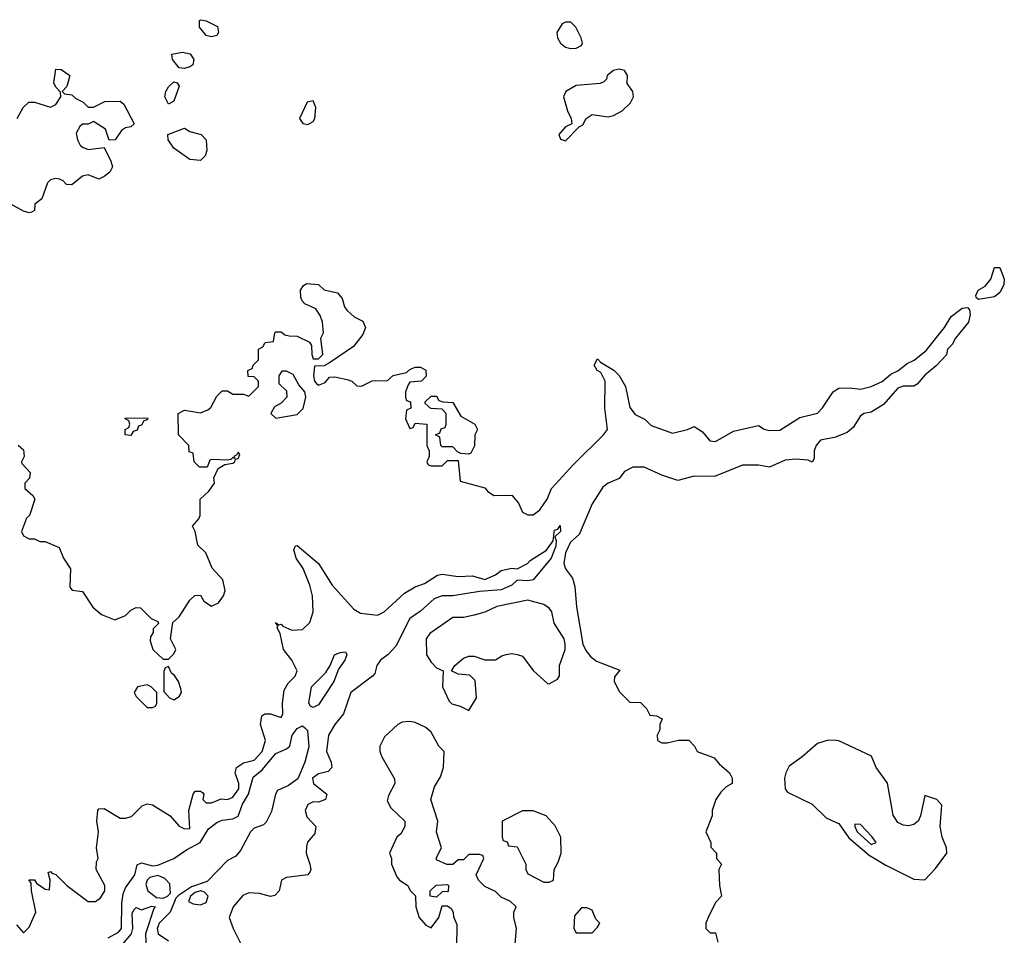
# Model space of a CAD drawing. Header units: inches. Extents: x 2380053 to 2584298, y 380219 to 546618.
# Tile 368 of 656: x 2546955 to 2550627, y 403324 to 406738. Entities that reach past the tile are written whole.
import ezdxf

# ---------------------------------------------------------------- set-up
doc = ezdxf.new("R2010")
doc.units = ezdxf.units.IN
doc.header["$MEASUREMENT"] = 0
doc.layers.add('C5440', color=7, linetype='Continuous')
doc.layers.add('C5450', color=7, linetype='Continuous')

msp = doc.modelspace()

# ---------------------------------------------------------------- linework, layer by layer
at = {"layer": 'C5440', "color": 2}
for points, elevation in [([(2547670, 406674), (2547650, 406679), (2547626, 406710), (2547625.6, 406734.4), (2547630, 406738), (2547650, 406734), (2547693.2, 406713.2), (2547696.3, 406690), (2547690, 406679)], 26), ([(2549010, 406728.7), (2548990, 406728.7), (2548978, 406722), (2548958, 406690), (2548961, 406670), (2548971.3, 406650), (2548990, 406636), (2549010, 406631), (2549030, 406631.3), (2549050, 406642), (2549054, 406650), (2549049, 406670), (2549028.7, 406710)], 30), ([(2547570, 406556), (2547550, 406559), (2547525.2, 406590), (2547522, 406610), (2547562.9, 406617.1), (2547590.4, 406610.4), (2547604, 406590), (2547601, 406570), (2547590, 406562.7)], 26), ([(2549190, 406554), (2549170, 406549), (2549146, 406530), (2549143.6, 406516.4), (2549134, 406506), (2549119.8, 406500.2), (2549030, 406493.2), (2548991.3, 406470), (2548982.8, 406450), (2548998, 406398), (2549012, 406370), (2549014, 406350), (2548990, 406338), (2548966, 406310), (2548972, 406292), (2548990, 406286), (2549042, 406338), (2549054.6, 406345.4), (2549068, 406370), (2549090, 406384.7), (2549150, 406376), (2549170, 406380.7), (2549201.5, 406398.5), (2549232.5, 406427.5), (2549244, 406450), (2549242, 406470), (2549220.4, 406500.4), (2549222, 406530), (2549210, 406548)], 30), ([(2547510, 406422.7), (2547496.2, 406450), (2547499.6, 406470), (2547510, 406487.3), (2547530, 406506.8), (2547542, 406502), (2547550.3, 406490), (2547530, 406434)], 26), ([(2548050, 406435.3), (2548027.3, 406430), (2547998, 406370), (2548011.2, 406351.1), (2548030, 406346.8), (2548050, 406358), (2548056, 406370), (2548059.3, 406410)], 30), ([(2547630, 406213.2), (2547590, 406217.2), (2547530, 406259), (2547509, 406290), (2547508, 406310), (2547570, 406333.4), (2547590, 406320.7), (2547631.3, 406310), (2547650.7, 406290), (2547653.4, 406250), (2547646.8, 406230)], 26), ([(2547950, 405428), (2547932.7, 405427.3), (2547922, 405410), (2547922, 405382), (2547950, 405354), (2547951, 405330), (2547930, 405308), (2547905.4, 405294.6), (2547892, 405270), (2547910, 405252), (2547990, 405266), (2548011.8, 405288.2), (2548022.7, 405330), (2548019, 405350), (2547996.5, 405376.5), (2547974.6, 405414.6)], 26), ([(2548630, 405118), (2548600.4, 405120.4), (2548587.3, 405127.3), (2548570, 405146), (2548530, 405146), (2548526, 405150), (2548522, 405182), (2548506, 405190), (2548522, 405198), (2548527.3, 405212.7), (2548542, 405218), (2548546, 405230), (2548546, 405270), (2548530, 405286), (2548488.4, 405288.4), (2548467.3, 405307.3), (2548467.3, 405312.7), (2548490, 405334), (2548510, 405334), (2548518, 405318), (2548532.7, 405312.7), (2548570.9, 405310.9), (2548599.6, 405259.6), (2548652, 405230), (2548662, 405210), (2548652, 405190), (2548651.2, 405148.9), (2548638, 405122)], 26), ([(2547370, 405188), (2547348, 405190), (2547348, 405210), (2547362, 405218), (2547366, 405230), (2547362, 405242), (2547348, 405250), (2547350, 405254), (2547432.7, 405252.7), (2547430, 405246), (2547418, 405242), (2547410, 405226), (2547398, 405222), (2547392.7, 405207.3), (2547378, 405202)], 26), ([(2548850, 404574), (2548734, 404550), (2548690, 404529.2), (2548650, 404517.2), (2548610, 404508.7), (2548570, 404508.7), (2548484.7, 404450), (2548471.3, 404430), (2548472, 404370), (2548490, 404342), (2548510, 404322), (2548534, 404310), (2548532, 404250), (2548556.9, 404196.9), (2548566.8, 404186.8), (2548598, 404178), (2548630, 404162), (2548659, 404210), (2548653.6, 404273.6), (2548634, 404294), (2548590, 404298), (2548566, 404310), (2548578, 404330), (2548610, 404358), (2548630, 404364.7), (2548650, 404364.7), (2548690, 404351.3), (2548730, 404351.3), (2548753.6, 404366.4), (2548769.2, 404370.8), (2548790, 404374.8), (2548810, 404371), (2548830, 404364.7), (2548870, 404312), (2548923.6, 404263.6), (2548930, 404262), (2548960.4, 404279.6), (2548968.4, 404291.6), (2548968.7, 404330), (2548988.7, 404390), (2548989, 404410), (2548985.2, 404430), (2548947.8, 404487.8), (2548939.3, 404530), (2548930, 404544), (2548910, 404557.2)], 26), ([(2548050, 404173.2), (2548039, 404179), (2548033.2, 404190), (2548043.7, 404250), (2548096.4, 404303.6), (2548113.2, 404330), (2548129.6, 404370.4), (2548150, 404379.1), (2548170, 404381), (2548175.5, 404370), (2548167.7, 404350), (2548143.8, 404316.2), (2548126.4, 404270), (2548070, 404184)], 18), ([(2547510, 404326), (2547498, 404322), (2547492.7, 404307.3), (2547492.7, 404232.7), (2547514, 404210), (2547530, 404202), (2547550, 404214), (2547558, 404230), (2547556.4, 404243.6), (2547548, 404270), (2547532.9, 404292.9), (2547521.2, 404301.2)], 26), ([(2547430, 404258), (2547394, 404250), (2547382, 404230), (2547390, 404214), (2547430, 404174), (2547450, 404174), (2547462, 404178), (2547466, 404190), (2547466, 404230), (2547446, 404250)], 26), ([(2548870, 403788), (2548830, 403788), (2548754, 403750), (2548754, 403690), (2548758, 403678), (2548772.7, 403672.7), (2548778, 403658), (2548810, 403654), (2548842, 403590), (2548842, 403570), (2548850, 403554), (2548910, 403522), (2548930, 403522), (2548946, 403530), (2548948, 403570), (2548963.1, 403596.9), (2548974, 403630), (2548972.7, 403690), (2548952.5, 403732.5), (2548918, 403770)], 26), ([(2547470, 403546.8), (2547439.9, 403540.1), (2547430.2, 403529.8), (2547426, 403514), (2547433.1, 403490), (2547465.7, 403465.7), (2547490, 403462.4), (2547506.9, 403470), (2547518.1, 403481.9), (2547515.6, 403515.6), (2547496.3, 403536.4), (2547482.8, 403542.8)], 18), ([(2548510, 403466), (2548486, 403470), (2548486, 403490), (2548508.4, 403511.6), (2548550, 403514), (2548554, 403510), (2548552.7, 403487.3), (2548530, 403486)], 26), ([(2547630.5, 403490.5), (2547610, 403483.5), (2547592, 403470), (2547584.9, 403450), (2547601.5, 403441.5), (2547630, 403438.3), (2547650, 403446.4), (2547658, 403470), (2547644.9, 403484.9)], 22), ([(2549070, 403426), (2549050, 403426), (2549023.6, 403396.4), (2549022, 403350), (2549030, 403334), (2549090, 403334), (2549110, 403354), (2549118, 403370), (2549104, 403384), (2549090, 403418)], 26)]:
    msp.add_lwpolyline(points, close=True, dxfattribs=dict(at, elevation=elevation))
for points, elevation in [([(2546946, 406370), (2546968, 406410), (2546989.2, 406430.8), (2547010.9, 406430.9), (2547070, 406412), (2547090, 406422), (2547108, 406450), (2547107.3, 406467.3), (2547090, 406486), (2547083.1, 406503.1), (2547090, 406554), (2547110, 406552), (2547142, 406530), (2547131.3, 406488.7), (2547114, 406470), (2547122, 406462), (2547150, 406458), (2547164.5, 406444.5), (2547192, 406430), (2547210, 406412), (2547230, 406412), (2547272.7, 406432.7), (2547330, 406434), (2547343.6, 406423.6), (2547382, 406350), (2547370, 406338), (2547350, 406335.3), (2547334.8, 406325.2), (2547311.3, 406290), (2547288.8, 406288.9), (2547275.3, 406330), (2547230, 406358), (2547210, 406348.7), (2547190, 406348), (2547179.6, 406340.4), (2547165.4, 406314.6), (2547171, 406290), (2547181, 406270), (2547190, 406262.8), (2547210, 406254), (2547270, 406262), (2547295.5, 406210), (2547300.7, 406190), (2547291, 406170), (2547270, 406153.2), (2547250, 406144), (2547210, 406159), (2547190, 406154), (2547150, 406122), (2547130, 406124), (2547117.2, 406137.2), (2547103.3, 406143.3), (2547090, 406145.6), (2547070, 406140.7), (2547059.3, 406130), (2547038, 406070), (2547012, 406050), (2547010, 406026), (2546999.6, 406020.4), (2546990, 406018), (2546970, 406024), (2546922, 406050)], 26), ([(2546950, 405152), (2546970, 405134), (2546972, 405110), (2546962, 405090), (2546963.6, 405083.6), (2546994, 405050), (2546991.6, 405028.4), (2546974, 405010), (2546974, 404990), (2547003.6, 404963.6), (2547011.3, 404950), (2546992, 404890), (2546981, 404879), (2546962, 404830), (2546970, 404814), (2546990, 404802), (2547010, 404802), (2547030, 404792), (2547050, 404792), (2547102, 404770), (2547118, 404730), (2547144.7, 404690), (2547142.8, 404622.8), (2547151.3, 404611.3), (2547190, 404606), (2547228, 404548), (2547260.7, 404520.7), (2547310, 404501), (2547350, 404516), (2547370, 404536), (2547390, 404546), (2547405.4, 404545.4), (2547445.4, 404505.4), (2547470, 404494), (2547472.7, 404487.3), (2547452.7, 404467.3), (2547452.7, 404452.7), (2547442.8, 404437.2), (2547442, 404422), (2547452, 404390), (2547490, 404354), (2547510, 404354), (2547530, 404374), (2547538, 404390), (2547518, 404430), (2547526, 404490), (2547550, 404512), (2547590, 404574), (2547608.4, 404591.6), (2547630, 404592), (2547642, 404570), (2547670, 404551.3), (2547696.5, 404563.5), (2547715.3, 404590), (2547721.2, 404610), (2547712.3, 404650), (2547673.3, 404693.3), (2547649.3, 404750), (2547619.1, 404779.1), (2547609.7, 404829.7), (2547599, 404850), (2547623.1, 404876.9), (2547628.7, 404890), (2547628.7, 404950), (2547660.2, 404979.8), (2547682, 405010), (2547679, 405030), (2547695.3, 405064.7), (2547720.4, 405079.6), (2547750, 405084.7), (2547758, 405090), (2547760.4, 405099.6), (2547770, 405102), (2547776.4, 405116.4), (2547770, 405126), (2547764.7, 405115.3), (2547754, 405110), (2547758, 405102), (2547750, 405106), (2547742, 405098), (2547730, 405095.3), (2547670, 405098), (2547664.7, 405095.3), (2547654, 405070), (2547626, 405070), (2547606, 405090), (2547602, 405122), (2547587.3, 405127.3), (2547586, 405150), (2547548, 405190), (2547546, 405270), (2547570, 405282), (2547630, 405272), (2547656.4, 405283.6), (2547668.4, 405291.6), (2547690, 405334), (2547710, 405354), (2547730, 405354), (2547750, 405342), (2547790, 405342), (2547810, 405334), (2547846, 405370), (2547846, 405390), (2547830, 405406), (2547807.3, 405407.3), (2547806, 405430), (2547822, 405438), (2547826, 405450), (2547846, 405470), (2547846, 405510), (2547862, 405518), (2547870, 405534), (2547902, 405538), (2547906, 405570), (2547910, 405574), (2547930, 405574), (2547943.6, 405563.6), (2547959.6, 405559.6), (2547990, 405558), (2548035.3, 405535.3), (2548043.6, 405523.6), (2548044.7, 405490), (2548050, 405474), (2548070, 405474), (2548086, 405490), (2548078, 405550), (2548088.7, 405570), (2548084, 405610), (2548075.5, 405635.5), (2548059.5, 405659.5), (2548019, 405679), (2548008, 405690), (2548003.1, 405703.1), (2548002, 405730), (2548013.6, 405746.4), (2548026, 405754), (2548070, 405750.8), (2548090.9, 405730.9), (2548139.8, 405719.8), (2548158, 405698), (2548166.8, 405666.8), (2548175.3, 405655.3), (2548202, 405630), (2548234.4, 405614.4), (2548244.7, 405590), (2548235.3, 405564.7), (2548199.9, 405520.1), (2548110, 405458), (2548090, 405448), (2548054, 405446), (2548051, 405410), (2548054.8, 405390), (2548061.6, 405381.6), (2548070, 405374.8), (2548094.2, 405385.8), (2548110, 405404.7), (2548130, 405406.8), (2548176.9, 405396.9), (2548194, 405390), (2548212.7, 405372.7), (2548230, 405372), (2548270, 405392), (2548327.3, 405392.7), (2548348.4, 405411.6), (2548398, 405422), (2548410, 405434), (2548430, 405442), (2548450, 405442), (2548470, 405431.3), (2548471.3, 405408.7), (2548454, 405390), (2548410, 405386), (2548403.6, 405376.4), (2548394, 405350), (2548394, 405330), (2548398, 405318), (2548412.7, 405312.7), (2548414, 405290), (2548398, 405282), (2548394, 405250), (2548410, 405214), (2548422, 405218), (2548430, 405234), (2548474, 405230), (2548474, 405150), (2548482, 405130), (2548482, 405110), (2548474, 405090), (2548478, 405078), (2548490, 405074), (2548530, 405074), (2548550, 405094), (2548590, 405094), (2548598, 405018), (2548690, 404992), (2548699.6, 404979.6), (2548723.6, 404963.6), (2548790, 404964.7), (2548815.3, 404935.3), (2548830, 404902), (2548850, 404891.3), (2548870, 404891.3), (2548895.3, 404910), (2548922, 404950), (2548938, 404990), (2549020.5, 405079.5), (2549132.3, 405190), (2549147, 405210), (2549136.9, 405290), (2549139, 405390), (2549122, 405422), (2549108.7, 405430), (2549098, 405450), (2549110, 405474), (2549121, 405461), (2549171.2, 405431.1), (2549190, 405412), (2549214.8, 405370), (2549230, 405292), (2549250, 405266), (2549287.1, 405247.1), (2549310, 405224.7), (2549390, 405196), (2549446, 405210), (2549470, 405221), (2549501.4, 405201.4), (2549528.4, 405168.4), (2549550, 405165.5), (2549616.6, 405203.4), (2549710, 405224.7), (2549731, 405211), (2549750, 405206), (2549790, 405208), (2549864.8, 405255.2), (2549930, 405271.3), (2549949.3, 405290.7), (2549988.7, 405350), (2550000, 405357.8)], 26), ([(2550000, 405182.3), (2549998.3, 405181.7), (2549942, 405170), (2549924.7, 405150), (2549918, 405130), (2549918, 405102), (2549910, 405088), (2549895.3, 405095.3), (2549850, 405099), (2549810, 405096), (2549751, 405069), (2549710, 405077.2), (2549650, 405077.2), (2549545.5, 405034.5), (2549470, 405036), (2549410, 405019.5), (2549350, 405039.8), (2549284, 405070), (2549242, 405070), (2549210, 405053.2), (2549190, 405027), (2549150, 405009.5), (2549130, 404995.1), (2549090, 404932.3), (2549041.1, 404818.9), (2549009.1, 404790), (2548990.4, 404750), (2548984.9, 404710), (2548991, 404690), (2549016.3, 404656.3), (2549025.2, 404625.2), (2549030.9, 404549.1), (2549054.8, 404410), (2549065.8, 404385.8), (2549083.8, 404363.8), (2549106.2, 404346.2), (2549192.7, 404312.7), (2549172.7, 404287.3), (2549172, 404270), (2549191.6, 404231.6), (2549230, 404194), (2549270, 404192), (2549292, 404170), (2549305.4, 404145.4), (2549330, 404142), (2549350.9, 404130.9), (2549342, 404110), (2549342, 404090), (2549332, 404070), (2549334, 404050), (2549350, 404042), (2549370, 404042), (2549411.6, 404051.6), (2549450, 404052), (2549472, 404030), (2549482, 404010), (2549545.4, 403985.4), (2549563.5, 403963.5), (2549602, 403930), (2549612, 403910), (2549612, 403890), (2549590, 403878), (2549570, 403858), (2549551.3, 403830), (2549538, 403790), (2549538, 403770), (2549514, 403710), (2549532, 403670), (2549532.7, 403652.7), (2549554, 403630), (2549554, 403610), (2549572, 403590), (2549562, 403570), (2549564.7, 403510), (2549572, 403470), (2549550, 403446), (2549522, 403390), (2549514, 403370), (2549514, 403350), (2549530, 403334), (2549550, 403334), (2549558, 403298)], 26), ([(2546943.6, 403363.6), (2546970, 403334), (2546990, 403354), (2547015.3, 403410), (2546999, 403490), (2546998, 403518), (2546989.3, 403530.7), (2547010, 403531), (2547018, 403518), (2547050, 403496), (2547066, 403494), (2547069, 403530), (2547062, 403558), (2547070, 403562), (2547075.3, 403555.3), (2547090.5, 403550.5), (2547130.7, 403510), (2547210, 403450.8), (2547238, 403450), (2547256.5, 403463.5), (2547273.2, 403490), (2547272.7, 403510), (2547240.9, 403570), (2547242, 403598), (2547248, 403610), (2547242, 403650), (2547248.7, 403710), (2547242.7, 403750), (2547246, 403790), (2547250, 403796), (2547270, 403797.3), (2547330, 403761), (2547350, 403761), (2547372.5, 403767.5), (2547412.5, 403807.5), (2547430, 403814.8), (2547450, 403810.8), (2547516, 403770), (2547550, 403731), (2547570, 403721), (2547590, 403722), (2547586, 403790), (2547602, 403850), (2547610, 403862), (2547630, 403862), (2547636.9, 403856.9), (2547642, 403850), (2547638, 403830), (2547650, 403818), (2547670, 403818), (2547706.6, 403833.4), (2547730, 403830.5), (2547750, 403839.3), (2547772.1, 403870), (2547772.1, 403890), (2547758.9, 403930), (2547764.2, 403950), (2547790, 403967.2), (2547830, 403977.4), (2547859.7, 404010), (2547871.6, 404050), (2547853.2, 404110), (2547858, 404142), (2547869.6, 404150.4), (2547890, 404150.5), (2547930, 404136), (2547937, 404150), (2547935.1, 404190), (2547942, 404238), (2547956.1, 404263.9), (2547982, 404290), (2547989.5, 404310), (2547969.5, 404350), (2547938.4, 404390), (2547926.6, 404450), (2547915.3, 404470), (2547918, 404478), (2547909.4, 404490), (2547922, 404482), (2547930, 404484.7), (2547936.3, 404476.3), (2547970, 404462), (2548010, 404464.9), (2548037.2, 404490), (2548049.3, 404530), (2548047, 404590), (2548037, 404630), (2548012.1, 404692.1), (2547986, 404730), (2547978, 404762), (2547983.1, 404776.9), (2547990, 404778), (2548070, 404710.7), (2548120.5, 404630), (2548200.7, 404540.7), (2548225.9, 404525.8), (2548290, 404517.6), (2548314, 404530), (2548390, 404600.3), (2548430, 404623.1), (2548464.5, 404635.5), (2548513.6, 404666.4), (2548530, 404670.4), (2548590, 404662.4), (2548644, 404664), (2548690, 404650.6), (2548730, 404668.4), (2548750, 404683.8), (2548790, 404693), (2548810, 404690.8), (2548848.7, 404710), (2548858.9, 404721.1), (2548919.5, 404760.5), (2548944.8, 404795.2), (2548950, 404834.8), (2548962, 404838), (2548970, 404852), (2548972.4, 404830), (2548951.3, 404810), (2548956.3, 404796.3), (2548954.6, 404774.6), (2548936.9, 404730), (2548870.4, 404650), (2548850, 404646.2), (2548810, 404647.8), (2548790.9, 404629.1), (2548750, 404612.2), (2548670, 404606.3), (2548570.2, 404589.8), (2548530, 404589.8), (2548500.9, 404579.1), (2548450, 404532.6), (2548410, 404505.6), (2548357.8, 404402.2), (2548328.8, 404371.2), (2548300.7, 404350), (2548287.3, 404330), (2548279.1, 404300.9), (2548271.3, 404290), (2548190.5, 404229.5), (2548162.8, 404150), (2548130.8, 404110), (2548107.3, 404070), (2548098.8, 404010), (2548117.3, 403970), (2548118.8, 403950), (2548105.2, 403934.8), (2548070, 403926.6), (2548047.2, 403910), (2548050.8, 403890), (2548101, 403850), (2548096, 403830), (2548070, 403820.9), (2548050, 403821.6), (2548030, 403811.6), (2548019.5, 403790), (2548026.4, 403766.4), (2548059.1, 403730), (2548056.3, 403703.7), (2548028, 403672), (2548024.5, 403655.5), (2548024, 403630), (2548037.3, 403590), (2548041, 403570), (2548038, 403562), (2548030, 403549.2), (2547950, 403539.3), (2547931.3, 403530), (2547922.8, 403490), (2547907.1, 403472.9), (2547890, 403469.4), (2547850, 403479.5), (2547810, 403482.7), (2547787.9, 403472.1), (2547751.3, 403430), (2547736, 403390), (2547750.7, 403350), (2547791.3, 403270)], 22), ([(2547285.6, 403314.4), (2547324.1, 403335.9), (2547335.1, 403350), (2547336.6, 403443.4), (2547341.4, 403478.6), (2547350, 403501.6), (2547384.7, 403550), (2547393.2, 403586.8), (2547410, 403594), (2547450, 403583.8), (2547470, 403586), (2547530, 403610.3), (2547577.3, 403642.7), (2547628, 403670), (2547659.3, 403720.7), (2547690, 403745.3), (2547710, 403753.4), (2547750, 403758.9), (2547770, 403768.5), (2547786.6, 403813.4), (2547807.9, 403850), (2547825.9, 403914.1), (2547859.3, 403940.7), (2547910, 404001.6), (2547950, 404019.1), (2547962.7, 404030), (2547971.8, 404070), (2547990, 404095.5), (2548010, 404104.9), (2548018.3, 404098.3), (2548027.9, 404087.9), (2548032.9, 404027.1), (2548019, 403970), (2547992.1, 403907.9), (2547957, 403883), (2547916.2, 403863.8), (2547908.7, 403850), (2547893.9, 403786.1), (2547874.6, 403745.4), (2547863.8, 403736.2), (2547830, 403723.7), (2547816.3, 403710), (2547779.2, 403640.8), (2547760.7, 403619.3), (2547730, 403603.1), (2547654.6, 403525.4), (2547595.7, 403504.3), (2547546.9, 403473.1), (2547537.6, 403462.4), (2547515.9, 403410), (2547475, 403370), (2547467.9, 403350), (2547471.7, 403330), (2547510, 403303.8)], 18), ([(2548802, 403278), (2548808, 403350), (2548798, 403390), (2548798, 403410), (2548806, 403430), (2548786, 403450), (2548750, 403466), (2548730, 403488), (2548690, 403506), (2548666, 403530), (2548658, 403550), (2548686, 403610), (2548682, 403622), (2548670, 403626), (2548630, 403626), (2548610, 403606), (2548590, 403606), (2548570, 403588), (2548548.4, 403588.4), (2548510, 403606), (2548510, 403614), (2548528.7, 403650), (2548509.3, 403709.3), (2548514, 403750), (2548488.7, 403830), (2548502, 403878), (2548524.7, 403915.3), (2548535.3, 403950), (2548538, 404010), (2548518, 404030), (2548490, 404082), (2548470, 404099), (2548430, 404117.2), (2548410, 404121.2), (2548381.4, 404118.6), (2548364.7, 404110), (2548315.3, 404064.7), (2548298, 404030), (2548298, 404010), (2548306, 403990), (2548352.7, 403907.3), (2548354, 403890), (2548330, 403846), (2548325.4, 403825.4), (2548339.6, 403799.6), (2548392, 403750), (2548392, 403730), (2548376.9, 403703.1), (2548362, 403690), (2548334, 403630), (2548342, 403610), (2548342, 403590), (2548362, 403542), (2548372, 403530), (2548402, 403510), (2548411.6, 403491.6), (2548431.6, 403471.6), (2548432, 403430), (2548444.7, 403390), (2548470, 403362), (2548490, 403352), (2548518, 403390), (2548530, 403434), (2548550, 403434), (2548563.6, 403423.6), (2548572, 403410), (2548572.7, 403392.7), (2548584.7, 403364.7), (2548583.6, 403276.4)], 26), ([(2550000, 404050.1), (2549970, 404052), (2549930, 404039.5), (2549873.4, 403990), (2549825, 403955), (2549811.5, 403930), (2549806.9, 403910), (2549810.2, 403870.2), (2549818.3, 403858.3), (2549910, 403812.9), (2549961.9, 403761.9), (2550000, 403745.2)], 30), ([(2547338.3, 403290), (2547371.6, 403330), (2547376.9, 403350), (2547374.2, 403405.8), (2547380.5, 403419.5), (2547390, 403427.3), (2547410, 403419.1), (2547447.6, 403432.4), (2547462, 403430), (2547455.3, 403424.7), (2547424.9, 403330), (2547427.3, 403272.7)], 14)]:
    msp.add_lwpolyline(points, dxfattribs=dict(at, elevation=elevation))
at = {"layer": 'C5450', "color": 2}
for points, elevation in [([(2550530, 405695.3), (2550522, 405702), (2550521.2, 405710), (2550529.5, 405730), (2550555.6, 405744.4), (2550576, 405770), (2550590, 405814), (2550610, 405814), (2550626.8, 405770), (2550624.9, 405750), (2550610, 405721.2), (2550590, 405705.1)], 26), ([(2550070, 403738), (2550068.8, 403730), (2550078, 403710), (2550130, 403662.4), (2550149, 403670), (2550132.9, 403692.9), (2550090, 403737.2)], 34)]:
    msp.add_lwpolyline(points, close=True, dxfattribs=dict(at, elevation=elevation))
for points, elevation in [([(2550000, 405357.8), (2550010, 405364.7), (2550050, 405366), (2550090, 405360.5), (2550130, 405370.7), (2550171.2, 405388.8), (2550203.3, 405416.7), (2550230, 405428.2), (2550264.4, 405455.6), (2550291.1, 405468.9), (2550334.9, 405505.1), (2550403.7, 405590), (2550428.1, 405631.9), (2550470, 405662), (2550490, 405664.7), (2550496.8, 405656.8), (2550499.3, 405639.3), (2550492.7, 405610), (2550444.9, 405550), (2550432.5, 405527.5), (2550414.8, 405510), (2550411.2, 405488.9), (2550372.5, 405447.5), (2550330, 405412.3), (2550301.4, 405378.6), (2550290, 405371.6), (2550250, 405371.6), (2550230, 405363.6), (2550176.5, 405303.5), (2550130, 405275.1), (2550104.7, 405270), (2550090, 405261.2), (2550062.8, 405217.2), (2550041.2, 405198.8), (2550000, 405182.3)], 26), ([(2550000, 403745.2), (2550010, 403740.8), (2550047.2, 403687.2), (2550123.2, 403623.2), (2550185.5, 403585.5), (2550290, 403534), (2550330, 403530.8), (2550370, 403573.4), (2550412, 403630), (2550411.8, 403650), (2550395.1, 403690), (2550387, 403730), (2550394, 403810), (2550375.3, 403830), (2550330, 403846), (2550314.8, 403770), (2550306, 403750), (2550290, 403737.2), (2550270, 403732.3), (2550250, 403735.1), (2550230, 403745.2), (2550212.5, 403772.5), (2550191.7, 403891.7), (2550149.5, 403949.5), (2550131.6, 403991.6), (2550010, 404049.4), (2550000, 404050.1)], 30)]:
    msp.add_lwpolyline(points, dxfattribs=dict(at, elevation=elevation))

doc.saveas('drawing.dxf')
